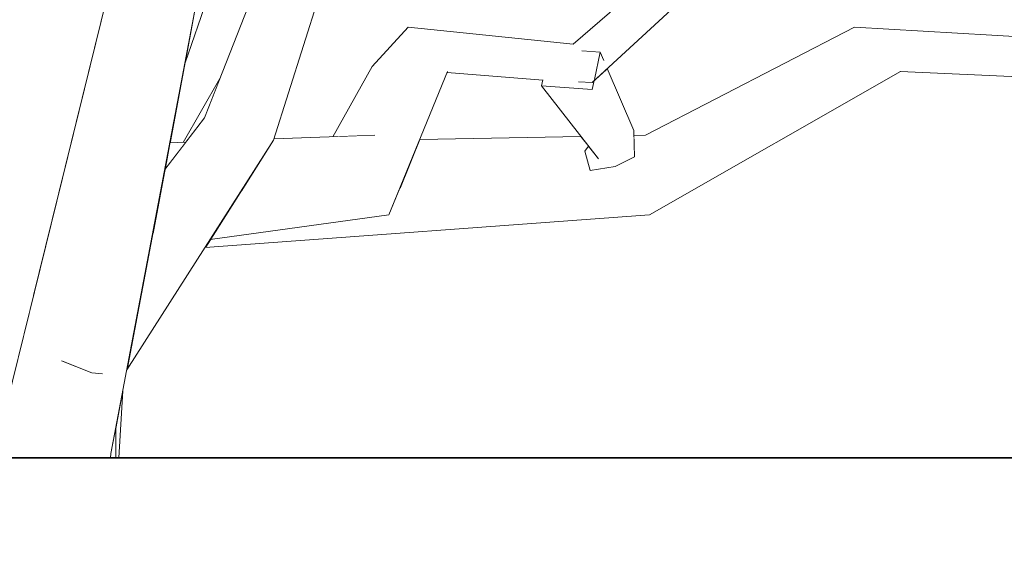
# Model space of a CAD drawing. Extents: x -289599 to -184549, y 66678 to 295474.
# Tile 406 of 656: x -261497 to -261349, y 71499 to 71579. Entities that reach past the tile are written whole.
import ezdxf

# ---------------------------------------------------------------- set-up
doc = ezdxf.new("R2010")
doc.units = 0
doc.header["$MEASUREMENT"] = 0
doc.linetypes.add('Wipeout_Contour', pattern=[1000, 0, -1000])
doc.layers.add('arch drzewa', color=8, linetype='Continuous')
doc.layers.add('Model stropy', color=8, linetype='Continuous')
doc.layers.add('arch drzewa_Nr_Pióra__4', color=8, linetype='Continuous', lineweight=9)
doc.layers.add('Model stropy_Nr_Pióra__26', color=8, linetype='Continuous', lineweight=35)

msp = doc.modelspace()

# ---------------------------------------------------------------- wipeouts: each hides what was drawn before it
at = {"color": 254, "linetype": 'Wipeout_Contour', "lineweight": 0, "ltscale": 954779.550133}
msp.add_wipeout([(-261410.54, 71568.83), (-261404.21, 71558.72), (-261404.3, 71562.64)], dxfattribs=at).dxf.layer = 'arch drzewa'
at = {"color": 254, "linetype": 'Wipeout_Contour', "lineweight": 0, "ltscale": 1273359.241639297}
msp.add_wipeout([(-261489.31, 71560.35), (-261495.36, 71547.64), (-261494.59, 71537.6), (-261488.85, 71560.9)], dxfattribs=at).dxf.layer = 'arch drzewa'
at = {"color": 254, "linetype": 'Wipeout_Contour', "lineweight": 0, "ltscale": 954980.034494}
msp.add_wipeout([(-261484.15, 71528.72), (-261485.73, 71526.26), (-261484.22, 71526.1)], dxfattribs=at).dxf.layer = 'arch drzewa'
at = {"color": 254, "linetype": 'Wipeout_Contour', "lineweight": 0, "ltscale": 1926976.399866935}
msp.add_wipeout([(-266429.89, 71363.5), (-266079.89, 71363.5), (-266079.89, 71263.5), (-260835.35, 71263.5), (-260835.35, 71513.5), (-266429.89, 71513.5)], dxfattribs=at).dxf.layer = 'Model stropy'

# ---------------------------------------------------------------- next in the draw order: wipeouts: each hides what was drawn before it
at = {"color": 254, "linetype": 'Wipeout_Contour', "lineweight": 0, "ltscale": 954981.044412}
msp.add_wipeout([(-261484.7, 71528.6), (-261485.73, 71526.26), (-261484.15, 71528.72)], dxfattribs=at).dxf.layer = 'arch drzewa'
at = {"color": 254, "linetype": 'Wipeout_Contour', "lineweight": 0, "ltscale": 1273285.534993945}
msp.add_wipeout([(-261482.93, 71513.5), (-261482.15, 71513.5), (-261482.14, 71517.98), (-261482.87, 71514.13)], dxfattribs=at).dxf.layer = 'arch drzewa'
at = {"color": 254, "linetype": 'Wipeout_Contour', "lineweight": 0, "ltscale": 1273317.152760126}
msp.add_wipeout([(-261488.46, 71514.71), (-261493.05, 71517.52), (-261492.74, 71513.5), (-261488.41, 71513.5)], dxfattribs=at).dxf.layer = 'arch drzewa'

# ---------------------------------------------------------------- next in the draw order: wipeouts: each hides what was drawn before it
at = {"color": 254, "linetype": 'Wipeout_Contour', "lineweight": 0, "ltscale": 3183407.695837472}
msp.add_wipeout([(-261503.26, 71513.5), (-261492.74, 71513.5), (-261493.05, 71517.52), (-261498.51, 71521.66), (-261494.59, 71537.6), (-261495.36, 71547.64), (-261501.79, 71535.8), (-261502.75, 71535.38), (-261503.12, 71535.65), (-261503.13, 71535.95)], dxfattribs=at).dxf.layer = 'arch drzewa'
at = {"color": 254, "linetype": 'Wipeout_Contour', "lineweight": 0, "ltscale": 954986.745807}
msp.add_wipeout([(-261490.11, 71528.01), (-261485.73, 71526.26), (-261484.7, 71528.6)], dxfattribs=at).dxf.layer = 'arch drzewa'
at = {"color": 254, "linetype": 'Wipeout_Contour', "lineweight": 0, "ltscale": 1273296.940032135}
msp.add_wipeout([(-261488.46, 71514.71), (-261488.41, 71513.5), (-261482.93, 71513.5), (-261482.87, 71514.13)], dxfattribs=at).dxf.layer = 'arch drzewa'

# ---------------------------------------------------------------- next in the draw order: linework, layer by layer
at = {"layer": 'arch drzewa_Nr_Pióra__4', "linetype": 'Continuous'}
for p, q in [((-261485.73, 71526.26), (-261490.3, 71528.08)), ((-261484.16, 71526.09), (-261485.73, 71526.26))]:
    msp.add_line(p, q, dxfattribs=at)

# ---------------------------------------------------------------- next in the draw order: wipeouts: each hides what was drawn before it
at = {"color": 254, "linetype": 'Wipeout_Contour', "lineweight": 0, "ltscale": 954986.352703}
msp.add_wipeout([(-261470.3, 71580.42), (-261483.25, 71583.65), (-261482.87, 71514.13)], dxfattribs=at).dxf.layer = 'arch drzewa'

# ---------------------------------------------------------------- next in the draw order: wipeouts: each hides what was drawn before it
at = {"color": 254, "linetype": 'Wipeout_Contour', "lineweight": 0, "ltscale": 1273268.302260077}
msp.add_wipeout([(-261480.42, 71527.07), (-261480.49, 71526.68), (-261458.44, 71561.19), (-261462.81, 71561.99)], dxfattribs=at).dxf.layer = 'arch drzewa'
at = {"color": 254, "linetype": 'Wipeout_Contour', "lineweight": 0, "ltscale": 1273284.409615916}
msp.add_wipeout([(-261482.15, 71513.5), (-261481.71, 71513.5), (-261481.08, 71523.57), (-261482.14, 71517.98)], dxfattribs=at).dxf.layer = 'arch drzewa'

# ---------------------------------------------------------------- next in the draw order: linework, layer by layer
at = {"layer": 'arch drzewa_Nr_Pióra__4', "linetype": 'Continuous'}
for p, q in [((-261481.71, 71513.5), (-261481.08, 71523.57)), ((-261482.15, 71513.5), (-261482.14, 71517.98)), ((-261482.93, 71513.5), (-261482.87, 71514.13))]:
    msp.add_line(p, q, dxfattribs=at)
at = {"layer": 'Model stropy_Nr_Pióra__26', "linetype": 'Continuous'}
msp.add_line((-266429.89, 71513.5), (-260835.35, 71513.5), dxfattribs=at)

# ---------------------------------------------------------------- next in the draw order: wipeouts: each hides what was drawn before it
at = {"color": 254, "linetype": 'Wipeout_Contour', "lineweight": 0, "ltscale": 954927.896095}
msp.add_wipeout([(-261448.35, 71605.24), (-261458.44, 71561.19), (-261445.02, 71603.59)], dxfattribs=at).dxf.layer = 'arch drzewa'
at = {"color": 254, "linetype": 'Wipeout_Contour', "lineweight": 0, "ltscale": 954959.166999}
msp.add_wipeout([(-261480.42, 71527.07), (-261462.81, 71561.99), (-261478.41, 71537.67)], dxfattribs=at).dxf.layer = 'arch drzewa'

# ---------------------------------------------------------------- next in the draw order: wipeouts: each hides what was drawn before it
at = {"color": 254, "linetype": 'Wipeout_Contour', "lineweight": 0, "ltscale": 1910058.363746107}
msp.add_wipeout([(-261494.1, 71611.84), (-261489.31, 71560.35), (-261488.85, 71560.9), (-261483.25, 71583.65), (-261482.15, 71591.92), (-261479.54, 71615.93)], dxfattribs=at).dxf.layer = 'arch drzewa'
at = {"color": 254, "linetype": 'Wipeout_Contour', "lineweight": 0, "ltscale": 1273281.156787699}
msp.add_wipeout([(-261476.68, 71546.75), (-261478.41, 71537.67), (-261462.81, 71561.99), (-261468.82, 71564.56)], dxfattribs=at).dxf.layer = 'arch drzewa'

# ---------------------------------------------------------------- next in the draw order: wipeouts: each hides what was drawn before it
at = {"color": 254, "linetype": 'Wipeout_Contour', "lineweight": 0, "ltscale": 1591729.014239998}
msp.add_wipeout([(-261494.1, 71611.84), (-261502.75, 71535.38), (-261501.79, 71535.8), (-261495.36, 71547.64), (-261489.31, 71560.35)], dxfattribs=at).dxf.layer = 'arch drzewa'
at = {"color": 254, "linetype": 'Wipeout_Contour', "lineweight": 0, "ltscale": 954934.12471}
msp.add_wipeout([(-261462.81, 71561.99), (-261458.44, 71561.19), (-261448.35, 71605.24)], dxfattribs=at).dxf.layer = 'arch drzewa'
at = {"color": 254, "linetype": 'Wipeout_Contour', "lineweight": 0, "ltscale": 954968.318736}
msp.add_wipeout([(-261476.68, 71546.75), (-261468.82, 71564.56), (-261474.78, 71556.79)], dxfattribs=at).dxf.layer = 'arch drzewa'

# ---------------------------------------------------------------- next in the draw order: wipeouts: each hides what was drawn before it
at = {"color": 254, "linetype": 'Wipeout_Contour', "lineweight": 0, "ltscale": 955067.093328}
msp.add_wipeout([(-261502.75, 71535.38), (-261494.1, 71611.84), (-261500.09, 71618.96)], dxfattribs=at).dxf.layer = 'arch drzewa'
at = {"color": 254, "linetype": 'Wipeout_Contour', "lineweight": 0, "ltscale": 954940.265731}
msp.add_wipeout([(-261452.85, 71605.22), (-261462.81, 71561.99), (-261448.35, 71605.24)], dxfattribs=at).dxf.layer = 'arch drzewa'
at = {"color": 254, "linetype": 'Wipeout_Contour', "lineweight": 0, "ltscale": 954971.141611}
msp.add_wipeout([(-261474.78, 71556.79), (-261471.63, 71560.89), (-261474.02, 71560.8)], dxfattribs=at).dxf.layer = 'arch drzewa'

# ---------------------------------------------------------------- next in the draw order: linework, layer by layer
at = {"layer": 'arch drzewa_Nr_Pióra__4', "linetype": 'Continuous'}
msp.add_line((-261498.54, 71521.54), (-261483.25, 71583.65), dxfattribs=at)

# ---------------------------------------------------------------- next in the draw order: wipeouts: each hides what was drawn before it
at = {"color": 254, "linetype": 'Wipeout_Contour', "lineweight": 0, "ltscale": 954949.455788}
msp.add_wipeout([(-261468.82, 71564.56), (-261462.81, 71561.99), (-261452.85, 71605.22)], dxfattribs=at).dxf.layer = 'arch drzewa'

# ---------------------------------------------------------------- next in the draw order: wipeouts: each hides what was drawn before it
at = {"color": 254, "linetype": 'Wipeout_Contour', "lineweight": 0, "ltscale": 1273302.909399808}
msp.add_wipeout([(-261470.3, 71580.42), (-261471.73, 71572.85), (-261465.81, 71589.85), (-261469.74, 71591.61)], dxfattribs=at).dxf.layer = 'arch drzewa'
at = {"color": 254, "linetype": 'Wipeout_Contour', "lineweight": 0, "ltscale": 1273212.716361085}
msp.add_wipeout([(-261463.37, 71553.47), (-261467.96, 71546.3), (-261441.09, 71549.97), (-261443.23, 71561.97)], dxfattribs=at).dxf.layer = 'arch drzewa'

# ---------------------------------------------------------------- next in the draw order: wipeouts: each hides what was drawn before it
at = {"color": 254, "linetype": 'Wipeout_Contour', "lineweight": 0, "ltscale": 954871.025613}
msp.add_wipeout([(-261438.2, 71578.19), (-261441.09, 71549.97), (-261432.32, 71571.52)], dxfattribs=at).dxf.layer = 'arch drzewa'
at = {"color": 254, "linetype": 'Wipeout_Contour', "lineweight": 0, "ltscale": 1273226.481663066}
msp.add_wipeout([(-261463.37, 71553.47), (-261443.23, 71561.97), (-261458.37, 71561.39), (-261458.44, 71561.19)], dxfattribs=at).dxf.layer = 'arch drzewa'

# ---------------------------------------------------------------- next in the draw order: wipeouts: each hides what was drawn before it
at = {"color": 254, "linetype": 'Wipeout_Contour', "lineweight": 0, "ltscale": 2546572.706910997}
msp.add_wipeout([(-261471.73, 71572.85), (-261474.02, 71560.8), (-261472.01, 71560.88), (-261466.5, 71570.48), (-261463.53, 71578.04), (-261458.38, 71591.13), (-261462.09, 71592.71), (-261465.81, 71589.85)], dxfattribs=at).dxf.layer = 'arch drzewa'
at = {"color": 254, "linetype": 'Wipeout_Contour', "lineweight": 0, "ltscale": 954879.236389}
msp.add_wipeout([(-261443.23, 71561.97), (-261441.09, 71549.97), (-261438.2, 71578.19)], dxfattribs=at).dxf.layer = 'arch drzewa'
at = {"color": 254, "linetype": 'Wipeout_Contour', "lineweight": 0, "ltscale": 954822.120118}
msp.add_wipeout([(-261432.32, 71571.52), (-261410.54, 71569.89), (-261413.4, 71575.61)], dxfattribs=at).dxf.layer = 'arch drzewa'

# ---------------------------------------------------------------- next in the draw order: linework, layer by layer
at = {"layer": 'arch drzewa_Nr_Pióra__4', "linetype": 'Continuous'}
msp.add_line((-261471.73, 71572.85), (-261465.81, 71589.85), dxfattribs=at)

# ---------------------------------------------------------------- next in the draw order: wipeouts: each hides what was drawn before it
at = {"color": 254, "linetype": 'Wipeout_Contour', "lineweight": 0, "ltscale": 954886.932838}
msp.add_wipeout([(-261438.2, 71578.19), (-261443.61, 71572.29), (-261443.23, 71561.97)], dxfattribs=at).dxf.layer = 'arch drzewa'

# ---------------------------------------------------------------- next in the draw order: wipeouts: each hides what was drawn before it
at = {"color": 254, "linetype": 'Wipeout_Contour', "lineweight": 0, "ltscale": 954850.441362}
msp.add_wipeout([(-261413.4, 71575.61), (-261438.2, 71578.19), (-261432.32, 71571.52)], dxfattribs=at).dxf.layer = 'arch drzewa'
at = {"color": 254, "linetype": 'Wipeout_Contour', "lineweight": 0, "ltscale": 954894.524922}
msp.add_wipeout([(-261443.61, 71572.29), (-261449.55, 71561.73), (-261443.23, 71561.97)], dxfattribs=at).dxf.layer = 'arch drzewa'

# ---------------------------------------------------------------- next in the draw order: linework, layer by layer
at = {"layer": 'arch drzewa_Nr_Pióra__4', "linetype": 'Continuous'}
for q in [(-261443.61, 71572.29), (-261413.4, 71575.61)]:
    msp.add_line((-261438.2, 71578.19), q, dxfattribs=at)

# ---------------------------------------------------------------- next in the draw order: wipeouts: each hides what was drawn before it
at = {"color": 254, "linetype": 'Wipeout_Contour', "lineweight": 0, "ltscale": 1909651.746790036}
msp.add_wipeout([(-261432.37, 71571.39), (-261417.98, 71570.23), (-261417.98, 71570.26), (-261412.37, 71569.97), (-261410.54, 71569.89), (-261432.34, 71571.47)], dxfattribs=at).dxf.layer = 'arch drzewa'

# ---------------------------------------------------------------- next in the draw order: wipeouts: each hides what was drawn before it
at = {"color": 254, "linetype": 'Wipeout_Contour', "lineweight": 0, "ltscale": 954838.765698}
msp.add_wipeout([(-261432.32, 71571.52), (-261432.34, 71571.47), (-261410.54, 71569.89)], dxfattribs=at).dxf.layer = 'arch drzewa'

# ---------------------------------------------------------------- next in the draw order: wipeouts: each hides what was drawn before it
at = {"color": 254, "linetype": 'Wipeout_Contour', "lineweight": 0, "ltscale": 954769.179997}
msp.add_wipeout([(-261410.54, 71569.89), (-261388.69, 71589.98), (-261393.01, 71593.32)], dxfattribs=at).dxf.layer = 'arch drzewa'

# ---------------------------------------------------------------- next in the draw order: wipeouts: each hides what was drawn before it
at = {"color": 254, "linetype": 'Wipeout_Contour', "lineweight": 0, "ltscale": 954795.235133}
msp.add_wipeout([(-261408.83, 71573.24), (-261409.34, 71574.43), (-261410.2, 71570.38)], dxfattribs=at).dxf.layer = 'arch drzewa'

# ---------------------------------------------------------------- next in the draw order: wipeouts: each hides what was drawn before it
at = {"color": 254, "linetype": 'Wipeout_Contour', "lineweight": 0, "ltscale": 1273051.056639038}
msp.add_wipeout([(-261410.25, 71570.16), (-261410.54, 71568.83), (-261404.3, 71562.64), (-261408.28, 71571.97)], dxfattribs=at).dxf.layer = 'arch drzewa'

# ---------------------------------------------------------------- next in the draw order: wipeouts: each hides what was drawn before it
at = {"color": 254, "linetype": 'Wipeout_Contour', "lineweight": 0, "ltscale": 954790.714624}
msp.add_wipeout([(-261418.17, 71569.35), (-261409.61, 71558.4), (-261404.21, 71558.72)], dxfattribs=at).dxf.layer = 'arch drzewa'

# ---------------------------------------------------------------- next in the draw order: wipeouts: each hides what was drawn before it
at = {"color": 254, "linetype": 'Wipeout_Contour', "lineweight": 0, "ltscale": 954794.365457}
msp.add_wipeout([(-261404.21, 71558.72), (-261410.54, 71568.83), (-261418.17, 71569.35)], dxfattribs=at).dxf.layer = 'arch drzewa'

# ---------------------------------------------------------------- next in the draw order: wipeouts: each hides what was drawn before it
at = {"color": 254, "linetype": 'Wipeout_Contour', "lineweight": 0, "ltscale": 1909608.994114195}
msp.add_wipeout([(-261417.98, 71570.26), (-261418.17, 71569.35), (-261410.54, 71568.83), (-261410.25, 71570.16), (-261410.54, 71569.89), (-261412.37, 71569.97)], dxfattribs=at).dxf.layer = 'arch drzewa'
at = {"color": 254, "linetype": 'Wipeout_Contour', "lineweight": 0, "ltscale": 1273052.460070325}
msp.add_wipeout([(-261411.11, 71560.31), (-261411.64, 71559.56), (-261410.84, 71556.67), (-261410.32, 71559.3)], dxfattribs=at).dxf.layer = 'arch drzewa'

# ---------------------------------------------------------------- next in the draw order: linework, layer by layer
at = {"layer": 'arch drzewa_Nr_Pióra__4', "linetype": 'Continuous'}
for p, q in [((-261432.37, 71571.39), (-261417.98, 71570.23)), ((-261417.98, 71570.26), (-261418.17, 71569.35)), ((-261418.17, 71569.35), (-261410.54, 71568.83))]:
    msp.add_line(p, q, dxfattribs=at)

# ---------------------------------------------------------------- next in the draw order: wipeouts: each hides what was drawn before it
at = {"color": 254, "linetype": 'Wipeout_Contour', "lineweight": 0, "ltscale": 954798.774289}
msp.add_wipeout([(-261409.34, 71574.43), (-261412.02, 71574.62), (-261410.2, 71570.38)], dxfattribs=at).dxf.layer = 'arch drzewa'
at = {"color": 254, "linetype": 'Wipeout_Contour', "lineweight": 0, "ltscale": 954786.506676}
msp.add_wipeout([(-261410.32, 71559.3), (-261410.84, 71556.67), (-261409.61, 71558.4)], dxfattribs=at).dxf.layer = 'arch drzewa'

# ---------------------------------------------------------------- next in the draw order: linework, layer by layer
at = {"layer": 'arch drzewa_Nr_Pióra__4', "linetype": 'Continuous'}
for p, q in [((-261409.34, 71574.43), (-261412.1, 71574.62)), ((-261410.22, 71570.33), (-261409.34, 71574.43)), ((-261409.34, 71574.43), (-261408.81, 71573.2)), ((-261412.63, 71569.98), (-261410.54, 71569.89)), ((-261410.54, 71568.83), (-261410.25, 71570.16))]:
    msp.add_line(p, q, dxfattribs=at)

# ---------------------------------------------------------------- next in the draw order: wipeouts: each hides what was drawn before it
at = {"color": 254, "linetype": 'Wipeout_Contour', "lineweight": 0, "ltscale": 954782.707616}
msp.add_wipeout([(-261409.61, 71558.4), (-261410.84, 71556.67), (-261407.09, 71557.27)], dxfattribs=at).dxf.layer = 'arch drzewa'

# ---------------------------------------------------------------- next in the draw order: wipeouts: each hides what was drawn before it
at = {"color": 254, "linetype": 'Wipeout_Contour', "lineweight": 0, "ltscale": 954777.027538}
msp.add_wipeout([(-261407.09, 71557.27), (-261404.21, 71558.72), (-261409.61, 71558.4)], dxfattribs=at).dxf.layer = 'arch drzewa'

# ---------------------------------------------------------------- next in the draw order: wipeouts: each hides what was drawn before it
at = {"color": 254, "linetype": 'Wipeout_Contour', "lineweight": 0, "ltscale": 3819282.943651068}
msp.add_wipeout([(-261467.96, 71546.3), (-261468.73, 71545.08), (-261401.95, 71549.97), (-261402.52, 71561.97), (-261404.28, 71561.59), (-261404.21, 71558.72), (-261407.09, 71557.27), (-261410.84, 71556.67), (-261411.64, 71559.56), (-261411.28, 71560.07), (-261439.47, 71553.96), (-261441.09, 71549.97)], dxfattribs=at).dxf.layer = 'arch drzewa'

# ---------------------------------------------------------------- next in the draw order: linework, layer by layer
at = {"layer": 'arch drzewa_Nr_Pióra__4', "linetype": 'Continuous'}
for p, q in [((-261458.44, 71561.19), (-261445.02, 71603.59)), ((-261449.55, 71561.73), (-261443.61, 71572.29)), ((-261458.37, 71561.39), (-261443.23, 71561.97)), ((-261404.21, 71558.72), (-261407.09, 71557.27)), ((-261467.96, 71546.3), (-261441.09, 71549.97))]:
    msp.add_line(p, q, dxfattribs=at)

# ---------------------------------------------------------------- next in the draw order: wipeouts: each hides what was drawn before it
at = {"color": 254, "linetype": 'Wipeout_Contour', "lineweight": 0, "ltscale": 1273284.735312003}
msp.add_wipeout([(-261466.5, 71570.48), (-261472.01, 71560.88), (-261471.63, 71560.89), (-261468.82, 71564.56)], dxfattribs=at).dxf.layer = 'arch drzewa'
at = {"color": 254, "linetype": 'Wipeout_Contour', "lineweight": 0, "ltscale": 1591370.826398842}
msp.add_wipeout([(-261439.47, 71553.96), (-261411.28, 71560.07), (-261411.11, 71560.31), (-261412.26, 71561.78), (-261436.47, 71561.32)], dxfattribs=at).dxf.layer = 'arch drzewa'
at = {"color": 254, "linetype": 'Wipeout_Contour', "lineweight": 0, "ltscale": 954769.849476}
msp.add_wipeout([(-261404.29, 71561.93), (-261404.28, 71561.59), (-261402.52, 71561.97)], dxfattribs=at).dxf.layer = 'arch drzewa'

# ---------------------------------------------------------------- next in the draw order: linework, layer by layer
at = {"layer": 'arch drzewa_Nr_Pióra__4', "linetype": 'Continuous'}
for p, q in [((-261468.82, 71564.56), (-261452.85, 71605.22)), ((-261482.87, 71514.13), (-261470.3, 71580.42)), ((-261441.09, 71549.97), (-261432.32, 71571.52)), ((-261408.28, 71571.97), (-261404.3, 71562.64)), ((-261472.01, 71560.88), (-261466.5, 71570.48)), ((-261418.17, 71569.35), (-261409.61, 71558.4)), ((-261474.78, 71556.79), (-261468.82, 71564.56)), ((-261404.21, 71558.72), (-261404.3, 71562.64)), ((-261480.49, 71526.68), (-261458.44, 71561.19)), ((-261474.02, 71560.8), (-261471.63, 71560.89)), ((-261436.47, 71561.32), (-261412.26, 71561.78)), ((-261411.11, 71560.31), (-261411.64, 71559.56)), ((-261411.64, 71559.56), (-261410.84, 71556.67)), ((-261410.84, 71556.67), (-261407.09, 71557.27))]:
    msp.add_line(p, q, dxfattribs=at)

# ---------------------------------------------------------------- next in the draw order: wipeouts: each hides what was drawn before it
at = {"color": 254, "linetype": 'Wipeout_Contour', "lineweight": 0, "ltscale": 954702.657298}
msp.add_wipeout([(-261401.95, 71549.97), (-261364.24, 71571.52), (-261371.12, 71578.19)], dxfattribs=at).dxf.layer = 'arch drzewa'

# ---------------------------------------------------------------- next in the draw order: wipeouts: each hides what was drawn before it
at = {"color": 254, "linetype": 'Wipeout_Contour', "lineweight": 0, "ltscale": 954736.512353}
msp.add_wipeout([(-261371.12, 71578.19), (-261402.52, 71561.97), (-261401.95, 71549.97)], dxfattribs=at).dxf.layer = 'arch drzewa'
at = {"color": 254, "linetype": 'Wipeout_Contour', "lineweight": 0, "ltscale": 954591.47596}
msp.add_wipeout([(-261364.24, 71571.52), (-261327.45, 71569.89), (-261326.36, 71575.61)], dxfattribs=at).dxf.layer = 'arch drzewa'

# ---------------------------------------------------------------- next in the draw order: linework, layer by layer
at = {"layer": 'arch drzewa_Nr_Pióra__4', "linetype": 'Continuous'}
for p, q in [((-261413.4, 71575.61), (-261393.01, 71593.32)), ((-261410.54, 71569.89), (-261388.69, 71589.98)), ((-261404.29, 71561.93), (-261402.52, 71561.97)), ((-261468.73, 71545.08), (-261401.95, 71549.97))]:
    msp.add_line(p, q, dxfattribs=at)

# ---------------------------------------------------------------- next in the draw order: wipeouts: each hides what was drawn before it
at = {"color": 254, "linetype": 'Wipeout_Contour', "lineweight": 0, "ltscale": 954635.123671}
msp.add_wipeout([(-261326.36, 71575.61), (-261371.12, 71578.19), (-261364.24, 71571.52)], dxfattribs=at).dxf.layer = 'arch drzewa'

# ---------------------------------------------------------------- next in the draw order: linework, layer by layer
at = {"layer": 'arch drzewa_Nr_Pióra__4', "linetype": 'Continuous'}
for p, q in [((-261402.52, 71561.97), (-261371.12, 71578.19)), ((-261371.12, 71578.19), (-261326.36, 71575.61)), ((-261401.95, 71549.97), (-261364.24, 71571.52)), ((-261364.24, 71571.52), (-261327.45, 71569.89))]:
    msp.add_line(p, q, dxfattribs=at)

doc.saveas('drawing.dxf')
